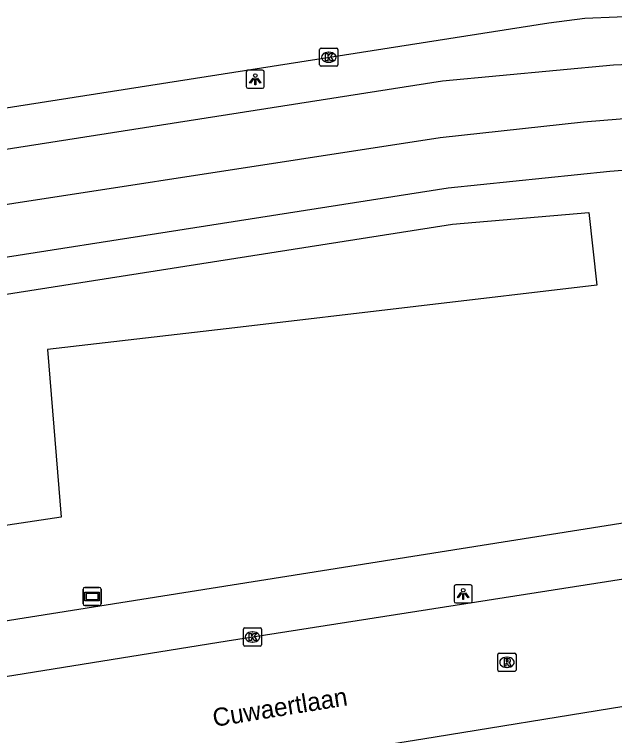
# Model space of a CAD drawing. Extents: x 160077 to 160945, y 386481 to 387498.
# Drawn here: x 160446.25 to 160479.37, y 387451.77 to 387491.54 of the extents above; entities that cross this region are included whole.
import ezdxf

# ---------------------------------------------------------------- set-up
doc = ezdxf.new("R2010")
doc.units = 0
for name, color, linetype in [('IMGEO_Fietspad_open', 7, 'Continuous'), ('IMGEO_Groenvoorziening', 7, 'Continuous'), ('IMGEO_Kolk', 7, 'Continuous'), ('IMGEO_Lichtpunt', 7, 'Continuous'), ('IMGEO_Openbare_ruimte_label', 7, 'Continuous'), ('IMGEO_Rijbaan_lokaal_gesloten', 7, 'Continuous'), ('IMGEO_Rijbaan_lokaal_open', 7, 'Continuous'), ('IMGEO_Rioolput', 7, 'Continuous'), ('IMGEO_Verklikker', 7, 'Continuous'), ('IMGEO_Voetpad_open', 7, 'Continuous')]:
    doc.layers.add(name, color=color, linetype=linetype)

msp = doc.modelspace()

# ---------------------------------------------------------------- linework, layer by layer
at = {"layer": 'IMGEO_Fietspad_open'}
for points in [[(160339.778, 387469.111), (160340.045, 387467.557), (160469.871, 387487.881), (160479.317, 387488.76), (160488.242, 387489.119), (160492.392, 387487.6), (160493.349, 387487.247)], [(160305.896, 387456.912), (160317.843, 387460.279), (160325.517, 387462.032), (160342.611, 387464.781), (160397.304, 387473.319), (160415.648, 387476.3), (160423.717, 387477.612), (160438.437, 387479.934), (160469.749, 387484.742), (160477.653, 387485.607), (160479.681, 387485.788), (160488.496, 387486.117), (160499.534, 387482.949)]]:
    msp.add_lwpolyline(points, dxfattribs=at)
at = {"layer": 'IMGEO_Groenvoorziening'}
msp.add_lwpolyline([(160424.105, 387472.719), (160470.418, 387479.976), (160477.941, 387480.612), (160478.399, 387476.601), (160458.418, 387474.263), (160448.087, 387473.054), (160448.837, 387463.808), (160425.771, 387460.357), (160424.105, 387472.719)], dxfattribs=at)
at = {"layer": 'IMGEO_Kolk'}
for p, q in [((160463.096, 387488.75), (160463.096, 387489.602)), ((160463.171, 387489.676), (160464.023, 387489.676)), ((160463.584, 387489.456), (160463.609, 387489.456)), ((160464.097, 387489.602), (160464.097, 387488.75)), ((160464.023, 387488.676), (160463.171, 387488.676)), ((160463.607, 387488.896), (160463.582, 387488.896)), ((160458.964, 387457.706), (160459.816, 387457.706)), ((160458.889, 387456.78), (160458.889, 387457.632)), ((160459.377, 387457.486), (160459.402, 387457.486)), ((160459.89, 387457.632), (160459.89, 387456.78)), ((160459.4, 387456.926), (160459.375, 387456.926)), ((160459.816, 387456.706), (160458.964, 387456.706))]:
    msp.add_line(p, q, dxfattribs=at)
for points in [[(160463.096, 387488.75), (160463.096, 387489.602)], [(160463.171, 387489.676), (160464.023, 387489.676)], [(160464.097, 387489.602), (160464.097, 387488.75)], [(160463.417, 387489.376), (160463.54, 387489.376), (160463.54, 387489.225), (160463.67, 387489.376), (160463.834, 387489.376), (160463.688, 387489.225), (160463.841, 387488.976), (160463.689, 387488.976), (160463.604, 387489.14), (160463.54, 387489.073), (160463.54, 387488.976), (160463.417, 387488.976), (160463.417, 387489.376)], [(160464.023, 387488.676), (160463.171, 387488.676)], [(160458.964, 387457.706), (160459.816, 387457.706)], [(160458.889, 387456.78), (160458.889, 387457.632)], [(160459.21, 387457.406), (160459.333, 387457.406), (160459.333, 387457.255), (160459.463, 387457.406), (160459.627, 387457.406), (160459.481, 387457.255), (160459.634, 387457.006), (160459.482, 387457.006), (160459.397, 387457.17), (160459.333, 387457.103), (160459.333, 387457.006), (160459.21, 387457.006), (160459.21, 387457.406)], [(160459.89, 387457.632), (160459.89, 387456.78)], [(160459.816, 387456.706), (160458.964, 387456.706)]]:
    msp.add_lwpolyline(points, dxfattribs=at)
for centre, start, end in [((160463.173, 387489.6), 91.552, 178.448), ((160463.173, 387489.6), 91.552, 178.448), ((160464.021, 387489.6), 1.552, 88.448), ((160464.021, 387489.6), 1.552, 88.448), ((160463.173, 387488.752), 181.552, 268.448), ((160463.173, 387488.752), 181.552, 268.448), ((160464.021, 387488.752), 271.552, 358.448), ((160464.021, 387488.752), 271.552, 358.448), ((160458.966, 387457.63), 91.552, 178.448), ((160458.966, 387457.63), 91.552, 178.448), ((160459.814, 387457.63), 1.552, 88.448), ((160459.814, 387457.63), 1.552, 88.448), ((160458.966, 387456.782), 181.552, 268.448), ((160458.966, 387456.782), 181.552, 268.448), ((160459.814, 387456.782), 271.552, 358.448), ((160459.814, 387456.782), 271.552, 358.448)]:
    msp.add_arc(centre, 0.0765, start, end, dxfattribs=at)
for centre, major_axis, ratio, start_param, end_param in [((160463.583, 387489.176), (-0.387, 0.002), 0.722429, 4.712389, 7.853982), ((160463.608, 387489.176), (-0.39, 0.002), 0.717154, 1.570796, 4.712389), ((160459.376, 387457.206), (-0.387, 0.002), 0.722429, 4.712389, 7.853982), ((160459.401, 387457.206), (-0.39, 0.002), 0.717154, 1.570796, 4.712389)]:
    msp.add_ellipse(centre, major_axis=major_axis, ratio=ratio, start_param=start_param, end_param=end_param, dxfattribs=at)
at = {"layer": 'IMGEO_Lichtpunt'}
for p, q in [((160459.046, 387488.365), (160459.046, 387487.558)), ((160459.046, 387488.365), (160459.046, 387487.558)), ((160459.948, 387488.46), (160459.14, 387488.46)), ((160459.948, 387488.46), (160459.14, 387488.46)), ((160460.042, 387487.558), (160460.042, 387488.365)), ((160460.042, 387487.558), (160460.042, 387488.365)), ((160459.14, 387487.464), (160459.948, 387487.464)), ((160459.14, 387487.464), (160459.948, 387487.464)), ((160471.42, 387460.081), (160470.612, 387460.081)), ((160471.42, 387460.081), (160470.612, 387460.081)), ((160470.518, 387459.986), (160470.518, 387459.179)), ((160470.518, 387459.986), (160470.518, 387459.179)), ((160471.514, 387459.179), (160471.514, 387459.986)), ((160471.514, 387459.179), (160471.514, 387459.986)), ((160470.612, 387459.085), (160471.42, 387459.085)), ((160470.612, 387459.085), (160471.42, 387459.085))]:
    msp.add_line(p, q, dxfattribs=at)
for points in [[(160459.42, 387488.029), (160459.459, 387488.001), (160459.271, 387487.739), (160459.233, 387487.766), (160459.42, 387488.029)], [(160459.522, 387487.981), (160459.569, 387487.981), (160459.569, 387487.659), (160459.522, 387487.659), (160459.522, 387487.981)], [(160459.632, 387488.001), (160459.67, 387488.028), (160459.857, 387487.766), (160459.818, 387487.738), (160459.632, 387488.001)], [(160470.892, 387459.65), (160470.931, 387459.622), (160470.743, 387459.36), (160470.705, 387459.387), (160470.892, 387459.65)], [(160471.104, 387459.622), (160471.142, 387459.649), (160471.329, 387459.387), (160471.29, 387459.359), (160471.104, 387459.622)], [(160470.994, 387459.602), (160471.041, 387459.602), (160471.041, 387459.28), (160470.994, 387459.28), (160470.994, 387459.602)]]:
    msp.add_lwpolyline(points, dxfattribs=at)
for centre in [(160459.545, 387488.163), (160471.017, 387459.784)]:
    msp.add_circle(centre, 0.0994, dxfattribs=at)
for centre, start, end in [((160459.14, 387488.365), 90, 180), ((160459.14, 387488.365), 90, 180), ((160459.948, 387488.365), 0, 90), ((160459.948, 387488.365), 0, 90), ((160459.14, 387487.558), 180, 270), ((160459.14, 387487.558), 180, 270), ((160459.948, 387487.558), 270, 0), ((160459.948, 387487.558), 270, 360), ((160470.612, 387459.986), 90, 180), ((160470.612, 387459.986), 90, 180), ((160471.42, 387459.986), 0, 90), ((160471.42, 387459.986), 0, 90), ((160470.612, 387459.179), 180, 270), ((160470.612, 387459.179), 180, 270), ((160471.42, 387459.179), 270, 0), ((160471.42, 387459.179), 270, 360)]:
    msp.add_arc(centre, 0.0946, start, end, dxfattribs=at)
at = {"layer": 'IMGEO_Rijbaan_lokaal_gesloten'}
msp.add_lwpolyline([(160353.458, 387471.947), (160475.737, 387491.077), (160477.724, 387491.333), (160481.292, 387491.482), (160483.168, 387491.537)], dxfattribs=at)
at = {"layer": 'IMGEO_Rijbaan_lokaal_open'}
for points in [[(160431.907, 387452.809), (160457.998, 387456.986), (160483.742, 387461.014), (160500, 387463.631), (160505.781, 387464.463), (160506.992, 387464.669), (160508.192, 387464.857)], [(160508.269, 387457.889), (160507.868, 387457.834), (160506.105, 387457.527), (160503.147, 387457.064), (160500, 387456.638), (160490.962, 387455.175), (160468.797, 387451.566), (160438.905, 387446.811)]]:
    msp.add_lwpolyline(points, dxfattribs=at)
at = {"layer": 'IMGEO_Rioolput'}
for p, q in [((160472.931, 387455.383), (160472.931, 387456.235)), ((160473.006, 387456.309), (160473.858, 387456.309)), ((160473.419, 387456.089), (160473.444, 387456.089)), ((160473.932, 387456.235), (160473.932, 387455.383)), ((160473.858, 387455.309), (160473.006, 387455.309)), ((160473.442, 387455.529), (160473.417, 387455.529))]:
    msp.add_line(p, q, dxfattribs=at)
for points in [[(160472.931, 387455.383), (160472.931, 387456.235)], [(160473.006, 387456.309), (160473.858, 387456.309)], [(160473.932, 387456.235), (160473.932, 387455.383)], [(160473.52, 387456.007), (160473.268, 387456.009), (160473.268, 387455.609)], [(160473.268, 387455.609), (160473.392, 387455.609), (160473.392, 387455.771), (160473.403, 387455.771)], [(160473.446, 387455.928), (160473.392, 387455.928), (160473.392, 387455.847)], [(160473.392, 387455.847), (160473.444, 387455.847)], [(160473.45, 387455.742), (160473.521, 387455.609), (160473.661, 387455.609), (160473.596, 387455.735)], [(160473.858, 387455.309), (160473.006, 387455.309)]]:
    msp.add_lwpolyline(points, dxfattribs=at)
for centre, radius, start, end in [((160473.008, 387456.233), 0.0765, 91.552, 178.448), ((160473.008, 387456.233), 0.0765, 91.552, 178.448), ((160473.856, 387456.233), 0.0765, 1.552, 88.448), ((160473.856, 387456.233), 0.0765, 1.552, 88.448), ((160473.402, 387455.718), 0.0533, 26.0293, 88.6989), ((160473.428, 387456.036), 0.19, 274.7715, 282.9687), ((160473.452, 387455.832), 0.0964, 77.0061, 93.1865), ((160473.466, 387455.889), 0.0378, 276.6634, 79.6772), ((160473.519, 387455.897), 0.109, 350.3612, 89.416), ((160473.517, 387455.897), 0.112, 277.5842, 350.9817), ((160473.501, 387455.682), 0.108, 29.5134, 73.7905), ((160473.008, 387455.385), 0.0765, 181.552, 268.448), ((160473.008, 387455.385), 0.0765, 181.552, 268.448), ((160473.856, 387455.385), 0.0765, 271.552, 358.448), ((160473.856, 387455.385), 0.0765, 271.552, 358.448)]:
    msp.add_arc(centre, radius, start, end, dxfattribs=at)
for centre, major_axis, ratio, start_param, end_param in [((160473.418, 387455.809), (-0.387, 0.002), 0.722429, 4.712389, 7.853982), ((160473.443, 387455.809), (-0.39, 0.002), 0.717154, 1.570796, 4.712389)]:
    msp.add_ellipse(centre, major_axis=major_axis, ratio=ratio, start_param=start_param, end_param=end_param, dxfattribs=at)
at = {"layer": 'IMGEO_Verklikker'}
for p, q in [((160450.043, 387459.04), (160450.043, 387459.84)), ((160450.043, 387459.84), (160450.043, 387459.04)), ((160450.143, 387459.94), (160450.933, 387459.94)), ((160450.933, 387459.94), (160450.143, 387459.94)), ((160451.033, 387459.84), (160451.033, 387459.04)), ((160451.033, 387459.04), (160451.033, 387459.84)), ((160450.933, 387458.94), (160450.143, 387458.94)), ((160450.143, 387458.94), (160450.933, 387458.94))]:
    msp.add_line(p, q, dxfattribs=at)
for points in [[(160450.144, 387459.672), (160450.932, 387459.672), (160450.932, 387459.208), (160450.144, 387459.208), (160450.144, 387459.672)], [(160450.209, 387459.607), (160450.209, 387459.273), (160450.867, 387459.273), (160450.867, 387459.607), (160450.209, 387459.607)]]:
    msp.add_lwpolyline(points, dxfattribs=at)
for centre, start, end in [((160450.143, 387459.84), 90, 180), ((160450.143, 387459.84), 90, 180), ((160450.933, 387459.84), 0, 90), ((160450.933, 387459.84), 360, 90), ((160450.143, 387459.04), 180, 270), ((160450.143, 387459.04), 180, 270), ((160450.933, 387459.04), 270, 0), ((160450.933, 387459.04), 270, 0)]:
    msp.add_arc(centre, 0.1, start, end, dxfattribs=at)
at = {"layer": 'IMGEO_Voetpad_open'}
for points in [[(160498.631, 387480.583), (160488.203, 387483.583), (160479.109, 387482.874), (160470.179, 387481.963), (160429.752, 387475.629), (160421.861, 387474.392)], [(160507.751, 387467.825), (160504.167, 387467.273), (160500, 387466.678), (160424.514, 387454.716)]]:
    msp.add_lwpolyline(points, dxfattribs=at)

# ---------------------------------------------------------------- texts
at = {"layer": 'IMGEO_Openbare_ruimte_label'}
msp.add_text('Cuwaertlaan', height=1, rotation=9.208, dxfattribs=at).set_placement((160457.275, 387452.243))

doc.saveas('drawing.dxf')
